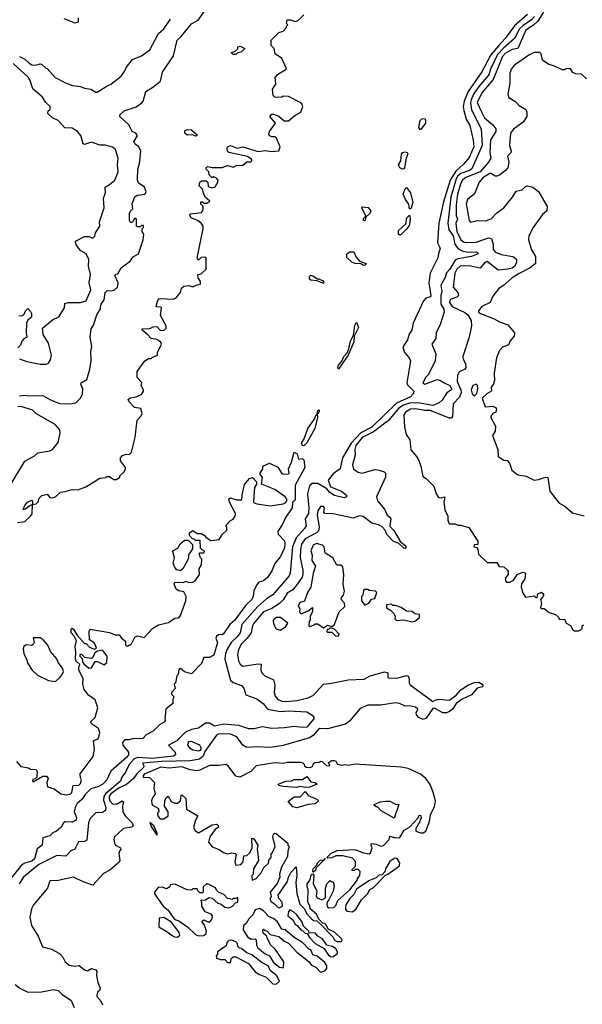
# Model space of a CAD drawing. Extents: x 2210602 to 2357277, y 510288 to 673808.
# Tile 288 of 464: x 2307568 to 2311621, y 588408 to 595502. Entities that reach past the tile are written whole.
import ezdxf

# ---------------------------------------------------------------- set-up
doc = ezdxf.new("R2010")
doc.units = 0

msp = doc.modelspace()

# ---------------------------------------------------------------- linework, layer by layer
at = {"layer": '0CON05XD'}
for points in [[(2311225, 595538.1), (2311131.7, 595458.3), (2311064.5, 595365), (2311016.4, 595313.6), (2310961.5, 595248.5), (2310897.7, 595125), (2310798.4, 594985), (2310770, 594915), (2310763.4, 594875), (2310767.1, 594847.1), (2310784.7, 594784.7), (2310810.2, 594740.2), (2310835, 594632.5), (2310838.2, 594585), (2310805, 594508.9), (2310765, 594460), (2310709.5, 594410.5), (2310668.3, 594345), (2310621.8, 594188.2), (2310587.3, 594035), (2310578.2, 593895), (2310596.9, 593855), (2310585.6, 593815), (2310579.4, 593785), (2310524.7, 593675.3), (2310513.8, 593605), (2310528.2, 593511.8), (2310523.8, 593505), (2310494, 593495), (2310475.7, 593475), (2310401.4, 593315), (2310393.1, 593265), (2310372.5, 593235), (2310362, 593195), (2310326.7, 593145), (2310338.8, 593105), (2310374.2, 593065), (2310382.2, 593045), (2310356.3, 592886.3), (2310362.1, 592872.1), (2310405.8, 592825), (2310405, 592807.5), (2310383.3, 592785), (2310281.8, 592738.2), (2310104.7, 592565), (2310025.6, 592524.4), (2309955, 592450.6), (2309894.2, 592345), (2309876.4, 592265), (2309825, 592228.8), (2309789.1, 592185), (2309807.1, 592137.1), (2309885.7, 592105.7), (2309922.5, 592075), (2309922.5, 592065), (2309905, 592056.2), (2309835, 592072.9), (2309801.4, 592095), (2309781.1, 592121.1), (2309715, 592160), (2309675, 592159.1), (2309655.9, 592144.1), (2309640.7, 592085), (2309650, 591985), (2309647.3, 591945), (2309623.1, 591905), (2309630.6, 591855), (2309620, 591835), (2309560.4, 591769.6), (2309532.8, 591705), (2309515.6, 591515), (2309508.6, 591495), (2309392.2, 591357.8), (2309345, 591328.6), (2309279.5, 591270.5), (2309166.8, 591145), (2309154.7, 591085), (2309133.2, 591055), (2309091.5, 591015), (2309062.8, 590967.2), (2309050, 590935), (2309045.3, 590895), (2309085, 590744.2), (2309106.4, 590726.4), (2309165.8, 590705.8), (2309181.2, 590685), (2309197.3, 590637.3), (2309275, 590608), (2309325, 590572.5), (2309352.9, 590535), (2309446.6, 590516.6), (2309505, 590522.2), (2309635, 590516), (2309675, 590492.3), (2309685.8, 590475.8), (2309685.7, 590465), (2309635, 590405.4), (2309605, 590401.3), (2309545, 590410), (2309475, 590398.7), (2309385, 590394.3), (2309315, 590407.5), (2309256.2, 590393.8), (2309217.7, 590392.3), (2309145.6, 590415.6), (2309035.6, 590425.6), (2308971.7, 590411.7), (2308935, 590434.4), (2308905, 590433.3), (2308855, 590398.6), (2308805, 590386.8), (2308762.5, 590367.5), (2308700.6, 590305), (2308640, 590275), (2308687.5, 590225), (2308690, 590205), (2308676.2, 590195), (2308525, 590179), (2308415, 590186.6), (2308392.5, 590177.5), (2308356.4, 590135), (2308330, 590080), (2308302.9, 590045), (2308294.3, 590015), (2308185.8, 589924.2), (2308173.4, 589905), (2308170.8, 589879.2), (2308187.8, 589825), (2308186, 589805), (2308165, 589790.8), (2308115, 589788.2), (2308075, 589746.7), (2308063.5, 589715), (2308050.4, 589589.6), (2308035, 589581.5), (2307992.1, 589577.9), (2307963.9, 589526.1), (2307935, 589513.3), (2307898.8, 589475), (2307835, 589480.4), (2307705, 589414.7), (2307595.6, 589325), (2307563.6, 589276.4)], [(2307565, 595237.5), (2307605, 595217.5), (2307635, 595187.5), (2307655, 595177.5), (2307683.6, 595173.6), (2307715, 595183.3), (2307725, 595180), (2307755, 595152.5), (2307765, 595150), (2307822.5, 595085), (2307896.4, 595046.4), (2307947.3, 595027.3), (2308005, 595020), (2308035, 595008), (2308080.7, 595000.7), (2308115, 594978.8), (2308125, 594978.8), (2308189.3, 595020.7), (2308225, 595036.7), (2308298.8, 595095), (2308322.7, 595127.3), (2308335, 595156.7), (2308381.2, 595215), (2308445, 595240), (2308504.2, 595285), (2308568.3, 595401.7), (2308605.6, 595435), (2308652.9, 595505)], [(2311275.7, 595525), (2311255, 595500.5), (2311195, 595458.9), (2311167.6, 595435), (2311133.2, 595365), (2311052.5, 595297.5), (2311009.5, 595250.5), (2310958.9, 595145), (2310947.5, 595105), (2310875, 595020.7), (2310837.2, 594965), (2310820.5, 594925), (2310816.1, 594905), (2310822.6, 594852.6), (2310891.8, 594715), (2310898.9, 594595), (2310825, 594426.4), (2310808.1, 594415), (2310745, 594394.4), (2310725, 594377.4), (2310711.7, 594355), (2310672.7, 594222.7), (2310651.5, 594035), (2310657.9, 593987.9), (2310689.8, 593945), (2310702.4, 593885), (2310724, 593854), (2310755, 593835.4), (2310795, 593827.5), (2310855, 593829.2), (2310866.2, 593825), (2310870, 593815), (2310823.3, 593795), (2310725, 593778.1), (2310705, 593769.7), (2310666.4, 593705), (2310641.2, 593678.8), (2310633.6, 593645), (2310601.2, 593588.8), (2310609.6, 593545), (2310602.4, 593515), (2310601.9, 593451.9), (2310622.2, 593415), (2310625.7, 593395), (2310596.9, 593305), (2310568.9, 593245), (2310565.7, 593205), (2310537.5, 593165), (2310566, 593095), (2310561.2, 593045), (2310512.5, 592945), (2310493, 592927), (2310472.5, 592885), (2310485, 592876.7), (2310575, 592909.2), (2310595, 592904.2), (2310624.6, 592884.6), (2310665.7, 592865), (2310679.2, 592845), (2310678.8, 592835), (2310645, 592814), (2310609.9, 592760.1), (2310589.2, 592740.8), (2310545, 592723), (2310435, 592740.4), (2310375, 592738.1), (2310332.5, 592725), (2310297.9, 592702.1), (2310225.4, 592615), (2310117.2, 592532.8), (2310035, 592491.3), (2309990, 592435), (2309981.8, 592405), (2309983.5, 592365), (2309965.4, 592295), (2309973.2, 592263.2), (2310005, 592242.9), (2310035, 592234.3), (2310125, 592261.2), (2310157, 592257), (2310193.9, 592243.9), (2310204, 592234), (2310202.2, 592205), (2310138.6, 592065), (2310146, 592035), (2310195.6, 591975), (2310215, 591932.5), (2310235, 591917.5), (2310241.2, 591905), (2310234.2, 591855), (2310238, 591845), (2310261.7, 591821.7), (2310310.3, 591740.3), (2310345, 591713.8), (2310350.8, 591705), (2310345, 591692.5), (2310334, 591695), (2310298.1, 591728.1), (2310258.6, 591745), (2310213.3, 591793.3), (2310200.8, 591825), (2310177.7, 591847.7), (2310153, 591863), (2310105, 591875.5), (2310042.1, 591922.1), (2310015, 591927.5), (2309969.5, 591909.5), (2309825, 591942.2), (2309765, 591943.8), (2309757.5, 591955), (2309762.5, 591985), (2309756.7, 591995), (2309733.8, 591995), (2309715, 591962.5), (2309710, 591935), (2309724.6, 591845), (2309721.1, 591818.9), (2309705, 591803.6), (2309625, 591760.7), (2309597.7, 591722.3), (2309589.7, 591685), (2309588.6, 591625), (2309607.2, 591535), (2309607.8, 591505), (2309602.9, 591485), (2309576.7, 591446.7), (2309535.5, 591395), (2309495, 591369.5), (2309469.1, 591325), (2309439.6, 591295), (2309385, 591258.8), (2309325, 591234.4), (2309253.3, 591155), (2309243.6, 591135), (2309234.5, 591085), (2309206.5, 591045), (2309165.5, 591005), (2309144.4, 590965), (2309135.7, 590925.7), (2309145, 590882.5), (2309155, 590858.8), (2309175, 590844), (2309285, 590861.9), (2309308.3, 590858.3), (2309305.6, 590815), (2309311.9, 590795), (2309334.6, 590774.6), (2309396.2, 590745), (2309406.6, 590706.6), (2309401.2, 590655), (2309407.3, 590627.3), (2309425.3, 590605.3), (2309455, 590592), (2309485, 590589), (2309565, 590597.2), (2309646, 590615), (2309684.6, 590635.4), (2309755, 590713.8), (2309812.7, 590722.7), (2309935, 590745.5), (2310050, 590750), (2310092.5, 590775), (2310195, 590802.5), (2310220, 590795), (2310220, 590765), (2310225, 590760), (2310285, 590758), (2310355, 590778), (2310365, 590772.5), (2310374.5, 590755), (2310372.9, 590722.9), (2310380.2, 590710.2), (2310545, 590590), (2310559.7, 590600.3), (2310584.6, 590605.4), (2310665, 590599.7), (2310712.5, 590635), (2310745, 590673.1), (2310800.1, 590709.9), (2310844, 590726), (2310875, 590727.9), (2310900, 590715), (2310905.5, 590705), (2310900, 590695), (2310863.4, 590686.6), (2310822.9, 590637.1), (2310754.2, 590605.8), (2310711.9, 590575), (2310685, 590533.8), (2310665, 590517.1), (2310642.1, 590507.9), (2310617, 590507), (2310555, 590542.5), (2310545, 590540), (2310495, 590470), (2310475, 590458.8), (2310443.8, 590475), (2310425, 590493.3), (2310423, 590507), (2310436.2, 590535), (2310419.1, 590549.1), (2310375, 590559.2), (2310345, 590556.2), (2310303.3, 590575), (2310275, 590580.4), (2310167.3, 590562.7), (2310075, 590562.9), (2310020.3, 590539.7), (2309942.6, 590447.4), (2309913.6, 590426.4), (2309785, 590392.1), (2309725, 590395.8), (2309681.1, 590345), (2309655, 590327.7), (2309465, 590272.2), (2309375, 590258.8), (2309275, 590264.1), (2309205, 590258.8), (2309175.6, 590275), (2309132.5, 590335), (2309086.9, 590353.1), (2309005, 590356.4), (2308985, 590347.1), (2308901.7, 590228.3), (2308888.8, 590195), (2308863.8, 590175), (2308797.6, 590162.4), (2308592, 590158), (2308453.3, 590145), (2308461.2, 590125), (2308458.6, 590115), (2308411.6, 590068.4), (2308386.3, 590033.7), (2308338.1, 589991.9), (2308285, 589967.9), (2308225.2, 589925), (2308211.9, 589905), (2308211.1, 589891.1), (2308215.7, 589875), (2308235, 589853.1), (2308265, 589850), (2308305, 589873.3), (2308316.2, 589866.2), (2308308.8, 589835), (2308310, 589795), (2308327.1, 589765), (2308377.5, 589715), (2308386, 589695), (2308375.7, 589684.3), (2308315, 589674.4), (2308251.5, 589615), (2308245.5, 589595), (2308249.5, 589569.5), (2308256.7, 589555), (2308293.3, 589535), (2308296.7, 589525), (2308287.7, 589512.3), (2308282, 589495), (2308288.8, 589445), (2308285, 589432.5), (2308216.7, 589375), (2308170.3, 589349.7), (2308095, 589266.2), (2308025, 589289.5), (2307955, 589324), (2307845, 589300.8), (2307785, 589296.7), (2307766.7, 589245), (2307665.8, 589124.2), (2307652, 589095), (2307640, 589035), (2307653.3, 588975), (2307699.7, 588899.7), (2307732.7, 588822.7), (2307796.2, 588806.2), (2307855, 588773.3), (2307878.8, 588748.8), (2307895, 588713.3), (2307925, 588690), (2307963.8, 588683.8), (2307995, 588687.5), (2308035, 588656.2), (2308055, 588650), (2308085, 588666.7), (2308116.4, 588656.4), (2308122.5, 588645), (2308120, 588615), (2308130.8, 588565), (2308147.5, 588525), (2308145, 588510), (2308127.5, 588495), (2308123.3, 588475), (2308123.3, 588465), (2308148.8, 588435), (2308164, 588405)], [(2307885, 595510), (2307965, 595480), (2307990, 595485), (2307990, 595515)], [(2307971.7, 592741.7), (2308005.4, 592774.6), (2308020.5, 592805), (2308022.6, 592842.6), (2308008.8, 592875), (2308010, 592885), (2308050.4, 592909.6), (2308073.5, 592985), (2308083.1, 593045), (2308081.1, 593111.1), (2308086.6, 593146.6), (2308076, 593214), (2308082.5, 593275), (2308098.6, 593301.4), (2308123.8, 593375), (2308147.3, 593412.7), (2308155, 593452.5), (2308177, 593483), (2308184.2, 593535.8), (2308198.3, 593551.7), (2308225, 593547.5), (2308247.7, 593552.3), (2308272.5, 593575), (2308276.4, 593606.4), (2308252.5, 593657.5), (2308261.7, 593668.3), (2308275, 593670), (2308297.5, 593715), (2308365.9, 593764.1), (2308385, 593792.5), (2308422.5, 593815), (2308456.7, 593915), (2308462.5, 593955), (2308450, 593975), (2308450, 593995), (2308460, 594005), (2308458.3, 594018.3), (2308445, 594020), (2308435, 594010), (2308415, 594010), (2308410, 594015), (2308410, 594065), (2308405, 594070), (2308395, 594070), (2308388.3, 594051.7), (2308375, 594040), (2308365, 594040), (2308357.5, 594055), (2308358.8, 594105), (2308365, 594122.5), (2308381.7, 594138.3), (2308376.7, 594175), (2308397.5, 594225), (2308413, 594237), (2308470, 594245), (2308479.3, 594260.7), (2308466.7, 594295), (2308436, 594316), (2308424.2, 594324.2), (2308416, 594346), (2308418.9, 594425), (2308430, 594465), (2308440, 594555), (2308426, 594585), (2308398.8, 594605), (2308390, 594625), (2308416.7, 594665), (2308403, 594683), (2308377, 594697), (2308353, 594743), (2308290, 594805), (2308290, 594815), (2308320, 594845), (2308405.9, 594874.1), (2308447.7, 594902.3), (2308456.7, 594915), (2308476.7, 594985), (2308527.5, 595015), (2308580.7, 595059.3), (2308597.3, 595122.7), (2308675, 595240), (2308702, 595355), (2308730.3, 595379.7), (2308805, 595472.5), (2308852.7, 595497.3), (2308901.2, 595565)], [(2309085.8, 594594.2), (2309135, 594577.1), (2309175, 594586.2), (2309285, 594553.1), (2309335, 594558), (2309385, 594550.8), (2309433.6, 594556.4), (2309443.3, 594585), (2309417, 594647), (2309407.5, 594657.5), (2309385, 594657.5), (2309370, 594665), (2309362.5, 594675), (2309367.5, 594695), (2309410, 594755), (2309370, 594805), (2309385, 594820), (2309395, 594820), (2309435, 594806.7), (2309473, 594773), (2309503, 594773), (2309549.3, 594810.7), (2309593.6, 594836.4), (2309606.7, 594875), (2309600, 594895), (2309587.5, 594905), (2309505, 594947.5), (2309465, 594950), (2309457, 594943), (2309425, 594940), (2309405, 594942.5), (2309392.5, 594955), (2309388.3, 595001.7), (2309413, 595037), (2309407.5, 595085), (2309425, 595107.5), (2309487.5, 595145), (2309487.5, 595155), (2309455, 595222.5), (2309407.5, 595255), (2309400, 595295), (2309380, 595315), (2309380, 595355), (2309435, 595410), (2309465, 595420), (2309490, 595445), (2309490, 595455), (2309500, 595465), (2309490, 595475), (2309495, 595500), (2309515, 595500), (2309555, 595487.5), (2309575, 595497.5), (2309615, 595537.5)], [(2311342.2, 595555), (2311299.3, 595490.7), (2311268.5, 595461.5), (2311214, 595425), (2311155.4, 595294.6), (2311115, 595286), (2311065, 595257.6), (2311045, 595236.9), (2310978.3, 595071.7), (2310896.7, 594975), (2310862.1, 594905), (2310895, 594838), (2310916.4, 594795), (2310975, 594744.5), (2310998.5, 594715), (2310997.1, 594695), (2310960.4, 594635), (2310953.5, 594545), (2310960.9, 594505), (2310944.5, 594475), (2310884.6, 594405), (2310780.6, 594365), (2310756.5, 594345), (2310745.4, 594325), (2310721, 594245), (2310712, 594168), (2310712, 594092), (2310722.5, 594065), (2310710, 594035), (2310716.7, 593975), (2310745, 593916.4), (2310765, 593900.4), (2310785, 593895.3), (2310855, 593898.9), (2310945, 593930), (2310966.2, 593926.2), (2310978.8, 593885), (2310979.5, 593845), (2310995, 593827.9), (2311035, 593809.2), (2311121.2, 593795), (2311146.8, 593776.8), (2311147.1, 593755), (2311134.5, 593725), (2311115, 593711.4), (2311083.3, 593705), (2311015, 593697.8), (2310935, 593759.5), (2310917.4, 593752.6), (2310885, 593712), (2310805, 593728.1), (2310741.2, 593725), (2310716.4, 593705), (2310702, 593675), (2310689.4, 593575), (2310724.2, 593535), (2310729.2, 593515), (2310717.7, 593502.3), (2310668.6, 593485), (2310663.6, 593465), (2310683.6, 593435), (2310775, 593391.2), (2310795, 593375.3), (2310820.6, 593335), (2310823.4, 593296.6), (2310805.4, 593215), (2310760, 593075), (2310761.4, 593055), (2310780, 593025), (2310781.2, 592995), (2310773.8, 592985), (2310734.2, 592965), (2310721.5, 592938.5), (2310719.3, 592895), (2310745.7, 592835.7), (2310747.9, 592815), (2310737.1, 592782.9), (2310690.8, 592735), (2310686.2, 592643.8), (2310675, 592631.4), (2310665, 592630.6), (2310525, 592686.6), (2310485, 592686.3), (2310422.2, 592697.8), (2310383.8, 592695), (2310345.8, 592675), (2310334.2, 592654.2), (2310338.8, 592565), (2310352.3, 592512.3), (2310378, 592475), (2310385, 592402.5), (2310425.8, 592355.8), (2310443.3, 592325), (2310457.5, 592285), (2310471.7, 592211.7), (2310496.4, 592196.4), (2310550.7, 592140.7), (2310567.5, 592085), (2310585, 592060), (2310605, 592057.5), (2310630, 592065), (2310623.3, 592025), (2310629.3, 591969.3), (2310652.5, 591925), (2310652.5, 591895), (2310660, 591875), (2310665, 591870), (2310705, 591870), (2310725, 591860), (2310745, 591860), (2310803, 591843), (2310867.5, 591745), (2310868.3, 591721.7), (2310841.7, 591718.3), (2310840, 591705), (2310858.3, 591698.3), (2310867, 591687), (2310871.7, 591651.7), (2310935, 591590), (2311005, 591590), (2311021.7, 591561.7), (2311055, 591560), (2311078.3, 591538.3), (2311086.7, 591525), (2311087.5, 591505), (2311068.3, 591481.7), (2311068.3, 591458.3), (2311075, 591450), (2311098.3, 591448.3), (2311125, 591462.5), (2311154.1, 591505.9), (2311195, 591522.5), (2311212.5, 591515), (2311207, 591473), (2311183, 591437), (2311180, 591415), (2311190, 591375), (2311211.7, 591341.7), (2311275, 591350), (2311285, 591340), (2311295, 591340), (2311300, 591365), (2311327, 591377), (2311340, 591365), (2311340, 591355), (2311337, 591343), (2311320, 591325), (2311327.5, 591295), (2311320, 591265), (2311325, 591260), (2311345, 591260), (2311381.7, 591231.7), (2311427, 591217), (2311448.3, 591198.3), (2311455, 591182.5), (2311495, 591180), (2311503.8, 591153.8), (2311536.4, 591136.4), (2311552.5, 591105), (2311565, 591097.5), (2311595, 591097.5), (2311610, 591105), (2311620, 591115), (2311620, 591135), (2311628.3, 591141.7)], [(2309125, 595250), (2309105, 595250), (2309090, 595265), (2309118.3, 595271.7), (2309138.3, 595291.7), (2309140, 595305), (2309155, 595310), (2309190, 595295), (2309165, 595270), (2309135, 595260), (2309125, 595250)], [(2311652, 595075), (2311615, 595110), (2311575, 595111.2), (2311551.2, 595121.2), (2311535, 595147.5), (2311505, 595150), (2311495, 595140), (2311475, 595140), (2311415, 595170), (2311379.3, 595179.3), (2311335, 595208.8), (2311323.3, 595255), (2311315, 595266.2), (2311275, 595266), (2311235, 595247.1), (2311132, 595175), (2311108, 595145), (2311097.5, 595115), (2311099.2, 595045), (2311083.3, 594965), (2311090.7, 594940.7), (2311134.1, 594914.1), (2311165, 594884), (2311214.2, 594855), (2311221.1, 594835), (2311220.8, 594805), (2311195, 594763.3), (2311125, 594714), (2311102.5, 594685), (2311095.8, 594595), (2311108, 594555), (2311105, 594543.3), (2311082.3, 594517.7), (2311092, 594475), (2311084, 594435), (2311068, 594415), (2311025, 594381.4), (2311005, 594373.1), (2310993.3, 594375), (2310965, 594394), (2310955, 594394.2), (2310905, 594362.2), (2310878.5, 594331.5), (2310842.9, 594247.1), (2310793.8, 594205), (2310784.2, 594175), (2310804.4, 594054.4), (2310815, 594042.5), (2310865, 594054), (2310925, 594052), (2310965, 594066), (2311002.6, 594107.4), (2311055, 594146), (2311117.6, 594222.4), (2311145, 594266), (2311187.5, 594275), (2311211.2, 594298.8), (2311225, 594303.8), (2311265, 594296.2), (2311303.9, 594263.9), (2311366.7, 594155), (2311366, 594124), (2311332.7, 594097.3), (2311266.2, 594005), (2311234.2, 593945), (2311232.9, 593915), (2311254.4, 593844.4), (2311284, 593795), (2311283.9, 593746.1), (2311246, 593714), (2311165, 593672.2), (2311115, 593642.5), (2311053.6, 593586.4), (2311020, 593565), (2310975, 593510), (2310957.5, 593465), (2310897.5, 593435), (2310873.6, 593403.6), (2310873.3, 593395), (2310886.7, 593385), (2310985, 593347.3), (2311024.1, 593324.1), (2311085, 593303.5), (2311133.3, 593245), (2311129.5, 593220.5), (2311101.2, 593188.8), (2311090, 593160), (2311045, 593143.3), (2311025, 593117.5), (2311002, 593065), (2310986.2, 592955), (2310987.7, 592902.3), (2310980, 592875), (2310963.8, 592855), (2310966, 592825), (2310932.7, 592807.3), (2310900, 592775), (2310921.7, 592711.7), (2310975, 592717.5), (2310995, 592707.5), (2311002.5, 592695), (2310997.5, 592675), (2310975, 592663.3), (2310961.2, 592645), (2310961.2, 592635), (2310996.4, 592573.6), (2310991.7, 592538.3), (2310972.5, 592505), (2311012.5, 592405), (2311013.9, 592353.9), (2311055, 592327.5), (2311080, 592325), (2311097, 592307), (2311112.5, 592255), (2311155, 592223.3), (2311215, 592212.5), (2311275, 592183.8), (2311305, 592188), (2311355, 592206.2), (2311373, 592203), (2311386.7, 592105), (2311455, 592017.5), (2311495, 591997.5), (2311549.3, 591949.3), (2311635, 591926.7)], [(2307565, 593057.5), (2307618, 593038), (2307715, 593020), (2307755, 593018.8), (2307772.5, 593025), (2307788.8, 593051.2), (2307796, 593085), (2307775, 593170), (2307737.5, 593232.5), (2307731.7, 593278.3), (2307805, 593340), (2307849.5, 593360.5), (2307890, 593425), (2307893, 593457), (2307916.4, 593463.6), (2308005.7, 593464.3), (2308046.2, 593475), (2308081.2, 593555), (2308068, 593605), (2308078, 593665), (2308062.5, 593725), (2308066.2, 593775), (2308046.7, 593815), (2308007.5, 593837.5), (2307993.2, 593853.2), (2307972.5, 593885), (2307970, 593905), (2308035, 593938.8), (2308065, 593938.8), (2308095, 593927.5), (2308108, 593942), (2308114.1, 593965.9), (2308143.8, 594015), (2308143.3, 594045), (2308176.9, 594145), (2308171.2, 594215), (2308186.7, 594255), (2308183.3, 594295), (2308215.5, 594314.5), (2308254, 594345), (2308277.5, 594405), (2308271.2, 594455), (2308275.8, 594505), (2308256.7, 594566.7), (2308235, 594583.8), (2308185, 594598), (2308145, 594598), (2308085, 594620), (2308035, 594603.3), (2308025, 594606.7), (2308007.9, 594667.9), (2307985, 594696.2), (2307945, 594720), (2307891.7, 594721.7), (2307845, 594775.6), (2307805, 594795.7), (2307770, 594825), (2307772.5, 594845), (2307787.5, 594855), (2307786.2, 594875), (2307755.9, 594905.9), (2307732.7, 594942.7), (2307662.7, 595002.7), (2307642.5, 595062.5), (2307627.7, 595087.7), (2307520, 595185)], [(2310455, 594707.5), (2310443.8, 594725), (2310453.3, 594775), (2310465, 594786.7), (2310485, 594788.8), (2310491.2, 594781.2), (2310490, 594755), (2310455, 594707.5)], [(2308835, 594661.9), (2308815, 594672.2), (2308775, 594668.8), (2308758, 594685), (2308758, 594702), (2308775, 594711.2), (2308805, 594707.3), (2308844, 594675), (2308843.3, 594665), (2308835, 594661.9)], [(2307551.2, 591878.8), (2307605, 591887.5), (2307646.4, 591923.6), (2307658.3, 591941.7), (2307660, 592010), (2307635, 591997.5), (2307610, 591975), (2307593.3, 591973.3), (2307605, 592002.5), (2307623.3, 592025), (2307655, 592040), (2307660, 592035), (2307660, 592010), (2307687, 592013), (2307701.7, 592028.3), (2307707.5, 592055), (2307726.4, 592073.6), (2307765, 592082.5), (2307785, 592060), (2307805, 592056.2), (2307825.8, 592064.2), (2307862.3, 592097.7), (2307895, 592103.3), (2307945, 592116.7), (2307985.8, 592114.2), (2308043.6, 592136.4), (2308145, 592197.5), (2308187, 592203), (2308195, 592210), (2308215, 592210), (2308245, 592190), (2308265, 592190), (2308290, 592205), (2308290, 592215), (2308320, 592245), (2308330, 592265), (2308330, 592275), (2308294.5, 592324.5), (2308294.4, 592345), (2308307.6, 592362.4), (2308335, 592370.6), (2308355, 592368.8), (2308372.5, 592385), (2308399.3, 592490.7), (2308413, 592617), (2308443, 592647), (2308450, 592665), (2308439.3, 592699.3), (2308395, 592707.5), (2308355, 592747.5), (2308350, 592765), (2308363, 592777), (2308406.4, 592783.6), (2308445, 592802.5), (2308460, 592825), (2308460, 592835), (2308442.5, 592865), (2308447, 592887), (2308413, 592923), (2308413, 592967), (2308470, 593045), (2308495, 593060), (2308515, 593060), (2308521.7, 593068.3), (2308560, 593085), (2308560, 593105), (2308590, 593165), (2308585, 593177.5), (2308555, 593196.7), (2308513.6, 593203.6), (2308491.7, 593231.7), (2308450, 593265), (2308450, 593275), (2308505, 593277.5), (2308528.3, 593288.3), (2308555, 593290), (2308580, 593265), (2308605, 593263.3), (2308621.7, 593278.3), (2308622.5, 593295), (2308580.7, 593370.7), (2308590, 593425), (2308585, 593430), (2308551.7, 593431.7), (2308552.5, 593445), (2308562.3, 593477.7), (2308575, 593492.5), (2308675, 593487.5), (2308695, 593497.5), (2308726.7, 593535), (2308733, 593567), (2308749.3, 593580.7), (2308785, 593586.7), (2308815, 593577.5), (2308845, 593592.5), (2308870, 593595), (2308870, 593615), (2308853, 593643), (2308850, 593665), (2308875, 593670), (2308910, 593705), (2308910, 593785), (2308905, 593790), (2308875, 593787.5), (2308855, 593770), (2308847, 593787), (2308890, 593995), (2308888.8, 594015), (2308875.8, 594035.8), (2308852.7, 594052.7), (2308802.5, 594075), (2308790, 594095), (2308798.3, 594101.7), (2308877, 594113), (2308890, 594135), (2308890, 594155), (2308871.7, 594171.7), (2308871.7, 594188.3), (2308885, 594190), (2308895, 594180), (2308915, 594180), (2308937, 594193), (2308903, 594223), (2308888.3, 594258.3), (2308887, 594277), (2308860, 594305), (2308865, 594330), (2308878.3, 594341.7), (2308911.7, 594341.7), (2308921.7, 594331.7), (2308925, 594300), (2308955, 594290), (2308975, 594297.5), (2308995, 594330), (2308997.5, 594345), (2308985, 594360), (2308965, 594370), (2308953, 594363), (2308933, 594383), (2308930, 594405), (2308910, 594425), (2308910, 594435), (2308920, 594445), (2308955, 594437.5), (2309025, 594436.2), (2309065, 594450), (2309105, 594440), (2309128.3, 594451.7), (2309175, 594452.5), (2309205, 594477.5), (2309231.7, 594478.3), (2309240, 594485), (2309240, 594495), (2309207.5, 594515), (2309075, 594545.8), (2309065.5, 594555.5), (2309061.4, 594575), (2309065, 594585.8), (2309085.8, 594594.2)], [(2310325, 594424), (2310306.7, 594435), (2310297.5, 594455), (2310313.3, 594485), (2310318.3, 594531.7), (2310327.5, 594545), (2310345, 594550), (2310360, 594545), (2310362.5, 594535), (2310351.1, 594505), (2310339.2, 594435), (2310335, 594426.7), (2310325, 594424)], [(2310385, 594140), (2310375, 594140), (2310371.5, 594171.5), (2310346, 594205), (2310330, 594245), (2310345, 594283.8), (2310355, 594293.8), (2310381.9, 594255), (2310399.2, 594185), (2310385, 594140)], [(2310055, 594052.5), (2310043.8, 594055), (2310045, 594070), (2310060, 594085), (2310033.3, 594145), (2310037.5, 594152.5), (2310077.7, 594147.7), (2310097.5, 594125), (2310090, 594105), (2310060, 594080), (2310055, 594052.5)], [(2310305, 593950), (2310296.8, 593956.8), (2310297.5, 593982.5), (2310349.8, 594030.2), (2310356, 594075), (2310375, 594092.5), (2310380.8, 594075), (2310375, 594023.3), (2310357.5, 593995), (2310315, 593952.9), (2310305, 593950)], [(2310045, 593731.2), (2310025, 593742.5), (2309985, 593746), (2309960, 593755), (2309925, 593787.5), (2309924.3, 593815.7), (2309945, 593829.2), (2309975, 593828), (2309991.7, 593791.7), (2310015, 593762.5), (2310062.5, 593745), (2310055, 593733.3), (2310045, 593731.2)], [(2309755, 593603.3), (2309760, 593605), (2309755, 593617.5), (2309725, 593632.5), (2309712.5, 593632.5), (2309680, 593655), (2309665, 593657.5), (2309652, 593648), (2309653.8, 593635), (2309665, 593626.7), (2309705, 593623.3), (2309755, 593603.3)], [(2307561.7, 593368.3), (2307585, 593370), (2307599.3, 593380.7), (2307610, 593405), (2307625, 593420), (2307645, 593400), (2307652.5, 593385), (2307651.7, 593358.3), (2307625, 593337.5), (2307616.7, 593315), (2307613.3, 593245), (2307620, 593215), (2307597, 593203), (2307583.3, 593185), (2307573.6, 593156.4), (2307555, 593137.5)], [(2309865, 592983.8), (2309860, 592995), (2309865, 593013.3), (2309888.8, 593041.2), (2309903.1, 593075), (2309927.5, 593102.5), (2309939.7, 593130.3), (2309951.1, 593185), (2309971.2, 593228.8), (2309981.1, 593298.9), (2309995, 593322.5), (2310007.3, 593285), (2309977.9, 593222.1), (2309975, 593180), (2309935, 593083.8), (2309865, 592983.8)], [(2310845, 592792.5), (2310861.7, 592808.3), (2310867.7, 592842.3), (2310865.8, 592865.8), (2310855, 592876), (2310833.1, 592865), (2310820, 592835), (2310826.7, 592805), (2310845, 592792.5)], [(2307565, 592790.6), (2307605, 592795.7), (2307635, 592791.2), (2307735, 592794), (2307785.7, 592765.7), (2307855, 592737.5), (2307934.2, 592734.2), (2307971.7, 592741.7)], [(2307499.2, 592145), (2307605, 592322), (2307675, 592358.8), (2307698.3, 592381.7), (2307784.1, 592395.9), (2307804.1, 592405.9), (2307843.8, 592455), (2307859.5, 592520.5), (2307857.7, 592547.7), (2307823.3, 592585), (2307683.3, 592665), (2307658.6, 592688.6), (2307585, 592712.5), (2307555, 592714)], [(2309615, 592431.4), (2309602, 592435), (2309601.2, 592455), (2309617.6, 592482.4), (2309644.4, 592555.6), (2309689.7, 592620.3), (2309705, 592660), (2309710, 592660), (2309715, 592686.7), (2309725, 592690), (2309725, 592680), (2309715, 592660), (2309710, 592660), (2309713.3, 592635), (2309694.3, 592555.7), (2309635, 592452), (2309615, 592431.4)], [(2307545, 590157.5), (2307575, 590121.2), (2307631.7, 590111.7), (2307645, 590102.5), (2307685, 590100), (2307692.5, 590085), (2307690, 590045), (2307678.3, 590031.7), (2307661.7, 590028.3), (2307660, 590015), (2307665, 590010), (2307735, 590052.5), (2307761.7, 590051.7), (2307772.5, 590035), (2307763.3, 590005), (2307767.5, 589975), (2307815, 589960), (2307865, 589923.8), (2307905, 589916.7), (2307932.5, 589925), (2307943.8, 589935), (2307953.3, 589985), (2307992.7, 589987.3), (2308005, 589998.8), (2308013.8, 590025), (2308005, 590040), (2308002.7, 590067.3), (2308095.7, 590194.3), (2308107.4, 590242.6), (2308100, 590305), (2308135, 590322), (2308144.6, 590365.4), (2308135.3, 590395.3), (2308085, 590429.2), (2308079.2, 590445), (2308111.4, 590475), (2308130, 590545), (2308111.1, 590601.1), (2308062, 590635), (2308032, 590675), (2308022.5, 590715), (2308023.8, 590755), (2307992.5, 590815), (2307992.5, 590837.5), (2308000, 590855), (2307975, 590880), (2307970, 590895), (2307972.5, 590945), (2307966.7, 590985), (2307975.9, 591025.9), (2307960.7, 591060.7), (2307937.5, 591085), (2307939.3, 591110.7), (2307945, 591116.7), (2307955, 591110), (2307979.5, 591069.5), (2308035, 591007.5), (2308047.5, 591007.5), (2308071.2, 590981.2), (2308105, 590967.5), (2308120, 590975), (2308110.7, 591000.7), (2308103, 591013), (2308070, 591035), (2308067.5, 591095), (2308075, 591110), (2308215, 591087.5), (2308255, 591070), (2308285, 591070), (2308300, 591045), (2308330, 591025), (2308330, 590995), (2308345, 590987.5), (2308372.5, 591005), (2308397, 591053), (2308415, 591063.3), (2308465, 591050), (2308525, 591116.2), (2308567, 591143), (2308640.5, 591159.5), (2308685, 591190), (2308715, 591192.5), (2308725, 591210), (2308764.2, 591315), (2308765.9, 591345.9), (2308749.3, 591379.3), (2308715, 591387.5), (2308695, 591400), (2308680, 591435), (2308685, 591450), (2308745, 591447.5), (2308765, 591457.5), (2308787, 591447), (2308815, 591448.8), (2308831.2, 591458.8), (2308863.3, 591505), (2308860, 591545), (2308877, 591573), (2308880, 591615), (2308870, 591625), (2308860, 591655), (2308865, 591660), (2308895, 591660), (2308900, 591675), (2308881.7, 591681.7), (2308870, 591695), (2308868.3, 591748.3), (2308835, 591750), (2308825, 591760), (2308811.7, 591761.7), (2308790, 591785), (2308790, 591805), (2308815, 591822.5), (2308845, 591800), (2308875, 591800), (2308900, 591785), (2308910, 591770), (2308945, 591750), (2309005, 591757.5), (2309027.5, 591795), (2309060, 591825), (2309060, 591845), (2309051.7, 591858.3), (2309087, 591893), (2309105, 591902.5), (2309120, 591925), (2309122.5, 591945), (2309080, 592025), (2309075, 592050), (2309085, 592056.7), (2309132.3, 592042.3), (2309168.3, 592041.7), (2309169.2, 592075), (2309186.4, 592153.6), (2309222.5, 592195), (2309245, 592202.5), (2309273, 592173), (2309272.5, 592155), (2309258.3, 592131.7), (2309255, 592070), (2309253, 592023), (2309275, 592012.5), (2309375, 592000), (2309465, 592013.3), (2309485, 592023.3), (2309493.3, 592045), (2309480, 592065), (2309405, 592116.2), (2309310, 592155), (2309317.5, 592205), (2309300, 592225), (2309300, 592235), (2309320, 592265), (2309320, 592285), (2309367, 592307), (2309427.7, 592277.7), (2309455, 592232.5), (2309465, 592227.5), (2309505, 592230), (2309510, 592235), (2309503.3, 592265), (2309526, 592315), (2309544.2, 592385.8), (2309565.7, 592375), (2309576.1, 592336.1), (2309605, 592339.2), (2309615, 592330), (2309620.5, 592275), (2309552, 592148), (2309553, 592047), (2309547.5, 592035), (2309532.5, 592025), (2309531.2, 591985), (2309478.8, 591911.2), (2309457.4, 591862.6), (2309426.2, 591815), (2309428.8, 591795), (2309475, 591746.7), (2309478.6, 591725), (2309475, 591697.5), (2309445.7, 591635), (2309406.4, 591583.6), (2309386, 591535), (2309355, 591486.2), (2309325, 591460), (2309290.8, 591449.2), (2309273, 591427), (2309254.2, 591385.8), (2309249.2, 591345), (2309239.2, 591325), (2309197.5, 591282.5), (2309115, 591174.3), (2309081.2, 591145), (2309035, 591077.5), (2309025, 591070), (2309005, 591072.5), (2308985, 591060), (2308980, 591045), (2308993.3, 591015), (2308965, 590923.3), (2308935, 590906.7), (2308893.6, 590906.4), (2308876.4, 590863.6), (2308805, 590790), (2308755, 590802.5), (2308727, 590827), (2308715, 590820), (2308710, 590785), (2308700, 590775), (2308690, 590725), (2308680, 590715), (2308686.7, 590683.3), (2308660, 590655), (2308661.7, 590641.7), (2308677.5, 590625), (2308670, 590605), (2308670, 590575), (2308620, 590535), (2308612.5, 590465), (2308617.5, 590455), (2308609.3, 590440.7), (2308575, 590422.5), (2308530, 590375), (2308479.7, 590350.3), (2308455, 590322), (2308379.8, 590320.2), (2308355, 590313.1), (2308325, 590314.4), (2308308.9, 590295), (2308310, 590275), (2308351.9, 590225), (2308350.6, 590205), (2308337.8, 590185), (2308223.1, 590086.9), (2308195.6, 590025), (2308166.5, 589995), (2308131.2, 589975), (2308080.2, 589959.8), (2308039.7, 589920.3), (2308015.4, 589884.6), (2307981.1, 589855), (2307966, 589825), (2307960.8, 589795), (2307977.5, 589755), (2307973.3, 589735), (2307945, 589721.2), (2307895, 589722.5), (2307883.3, 589715), (2307865.9, 589684.1), (2307832.5, 589655), (2307806.4, 589643.6), (2307785, 589622.5), (2307735, 589606.2), (2307730, 589555), (2307693, 589527), (2307673.1, 589455), (2307655, 589440), (2307604.6, 589425.4), (2307580.3, 589409.7), (2307485, 589290.6)], [(2308725, 591530), (2308699.3, 591539.3), (2308684.1, 591554.1), (2308674.1, 591585.9), (2308682.5, 591625), (2308670.7, 591669.3), (2308675, 591677.5), (2308706.4, 591693.6), (2308723.9, 591726.1), (2308739.3, 591740.7), (2308758.3, 591751.7), (2308781.7, 591751.7), (2308811.7, 591721.7), (2308811.7, 591688.3), (2308783, 591647), (2308783.3, 591625), (2308771.2, 591595), (2308743.3, 591545), (2308725, 591530)], [(2309755, 591120), (2309785, 591140), (2309815, 591130), (2309836.4, 591143.6), (2309870, 591235), (2309910, 591275), (2309908.3, 591298.3), (2309882.5, 591325), (2309885, 591340), (2309900, 591355), (2309907.5, 591385), (2309897.5, 591435), (2309903.3, 591505), (2309895, 591560), (2309881.7, 591571.7), (2309851.2, 591571.2), (2309822.5, 591625), (2309769.3, 591659.3), (2309760, 591705), (2309750, 591715), (2309705, 591728), (2309681.2, 591715), (2309664.3, 591675), (2309674, 591645), (2309672.9, 591605), (2309697.8, 591565), (2309682.1, 591515), (2309665.7, 591414.3), (2309640, 591375), (2309618.3, 591311.7), (2309585, 591302.5), (2309573, 591277), (2309586.4, 591256.4), (2309583, 591233), (2309595, 591220), (2309645, 591242.5), (2309676.7, 591266.7), (2309676.7, 591235), (2309660, 591205), (2309660, 591175), (2309653, 591167), (2309650, 591135), (2309655, 591130), (2309685, 591140), (2309695, 591150), (2309715, 591150), (2309755, 591120)], [(2310055, 591282.5), (2310083, 591297), (2310102.5, 591327.5), (2310125, 591332.5), (2310140, 591375), (2310130, 591385), (2310085, 591390), (2310075, 591397.5), (2310055, 591397.5), (2310045, 591390), (2310040, 591355), (2310030, 591345), (2310030, 591315), (2310055, 591282.5)], [(2310395, 591162.5), (2310415, 591167.5), (2310447.5, 591195), (2310447.5, 591217.5), (2310415, 591220), (2310395, 591237.5), (2310355, 591240), (2310315, 591267.5), (2310275, 591280), (2310255, 591280), (2310245, 591290), (2310210, 591285), (2310210, 591265), (2310238.3, 591248.3), (2310263, 591223), (2310272.5, 591205), (2310270, 591185), (2310283, 591173), (2310335, 591177.5), (2310395, 591162.5)], [(2309445, 591103.8), (2309483, 591127), (2309500, 591155), (2309445.9, 591195.9), (2309417.5, 591195), (2309394.2, 591175), (2309395, 591150), (2309414.1, 591114.1), (2309445, 591103.8)], [(2309865, 591060), (2309870, 591075), (2309835, 591110), (2309805, 591120), (2309795, 591110), (2309781.7, 591108.3), (2309780, 591095), (2309785, 591090), (2309815, 591090), (2309843, 591063), (2309865, 591060)], [(2307825, 590732.5), (2307860, 590765), (2307875, 590790), (2307882.5, 590805), (2307875, 590830), (2307845, 590870), (2307835, 590897.5), (2307789.3, 590949.3), (2307770, 590995), (2307737.1, 591035), (2307715, 591047.8), (2307665, 591047.5), (2307672.5, 591015), (2307665, 591000), (2307655, 590993.3), (2307615, 590996.7), (2307596.7, 590985), (2307591.7, 590968.3), (2307596.7, 590935), (2307616.7, 590895), (2307625, 590862.5), (2307656.7, 590815), (2307695, 590780), (2307775, 590741.2), (2307825, 590732.5)], [(2308065, 590830), (2308085, 590832.5), (2308111.2, 590878.8), (2308128.8, 590878.8), (2308175, 590853.3), (2308195, 590870), (2308197.5, 590915), (2308165, 590960), (2308128.3, 590951.7), (2308110, 590940), (2308093.8, 590906.2), (2308085, 590900), (2308037.5, 590907.5), (2308015, 590927.5), (2308001.7, 590928.3), (2308000, 590915), (2308018.3, 590898.3), (2308020, 590875), (2308030.7, 590860.7), (2308065, 590830)], [(2308855, 590233.1), (2308870.8, 590239.2), (2308878.3, 590251.7), (2308865, 590274), (2308805, 590301.1), (2308781.4, 590298.6), (2308777.5, 590275), (2308790.5, 590255), (2308815, 590241.3), (2308855, 590233.1)], [(2309885, 588860), (2309890, 588875), (2309835, 588927.5), (2309790, 588950), (2309775, 588980), (2309765, 588990), (2309751.7, 588991.7), (2309721.7, 589021.7), (2309705, 589057.5), (2309660, 589095), (2309657, 589117), (2309642.5, 589145), (2309646.7, 589235), (2309637.5, 589255), (2309637.5, 589275), (2309657, 589303), (2309670, 589345), (2309678.3, 589348.3), (2309687.5, 589335), (2309682.5, 589275), (2309707.5, 589225), (2309702.5, 589185), (2309710, 589175), (2309745, 589160), (2309770, 589175), (2309770, 589245), (2309780, 589275), (2309805, 589300), (2309815, 589290), (2309825, 589290), (2309832.5, 589265), (2309826.4, 589223.6), (2309795, 589160), (2309783, 589147), (2309780, 589125), (2309785, 589110), (2309795, 589102.5), (2309830, 589105), (2309845, 589120), (2309860, 589155), (2309946.4, 589233.6), (2310000, 589305), (2310000, 589315), (2310017.5, 589335), (2310020, 589365), (2310005, 589380), (2309985, 589380), (2309975, 589370), (2309961.7, 589371.7), (2309961.7, 589378.3), (2309987.5, 589402.5), (2309987, 589437), (2309965, 589460), (2309895, 589476.7), (2309845, 589477.5), (2309815, 589462.5), (2309785, 589460), (2309780, 589465), (2309810, 589495), (2309855, 589516.7), (2309983, 589523), (2310045, 589500), (2310085, 589492.5), (2310095, 589500), (2310107.5, 589535), (2310100, 589555), (2310103, 589567), (2310135, 589562.5), (2310171.7, 589548.3), (2310188.3, 589551.7), (2310230, 589595), (2310235, 589620), (2310275, 589606.7), (2310305, 589610), (2310337, 589663), (2310376.4, 589683.6), (2310438.3, 589751.7), (2310445, 589770), (2310458.3, 589768.3), (2310460, 589745), (2310451.7, 589738.3), (2310450, 589725), (2310422.5, 589675), (2310422.5, 589655), (2310455, 589642.5), (2310475, 589643.3), (2310492.5, 589655), (2310520, 589725), (2310527.5, 589775), (2310555, 589830), (2310562, 589875), (2310547.3, 589937.3), (2310525, 589992.5), (2310493.8, 590035), (2310455, 590066.2), (2310365, 590107.1), (2310315, 590117.5), (2309985, 590137.5), (2309935, 590127.5), (2309915, 590132.5), (2309885, 590127.5), (2309860, 590135), (2309846.4, 590156.4), (2309835, 590162.5), (2309815, 590162.5), (2309790, 590145), (2309800, 590135), (2309797, 590123), (2309780, 590125), (2309750, 590155), (2309737, 590157), (2309725, 590150), (2309693, 590147), (2309681.7, 590138.3), (2309675, 590120), (2309655, 590112.5), (2309633, 590113), (2309621.7, 590121.7), (2309620, 590135), (2309610, 590145), (2309595, 590150), (2309495, 590149.2), (2309465, 590143.3), (2309407.7, 590147.7), (2309345, 590138.8), (2309270, 590125), (2309232.5, 590085), (2309153.6, 590043.6), (2309125, 590052.5), (2309070, 590125), (2309055, 590135.7), (2309001.7, 590128.3), (2308935, 590128.1), (2308865.9, 590094.1), (2308845, 590091.2), (2308795, 590096.7), (2308735, 590119.1), (2308645, 590109.5), (2308585, 590116.8), (2308464.4, 590065), (2308456, 590055), (2308457.5, 590045), (2308501.7, 590041.7), (2308537.5, 590005), (2308534, 589965), (2308543.3, 589925), (2308523.3, 589895), (2308517.5, 589875), (2308520, 589855), (2308525, 589842.5), (2308568.3, 589818.3), (2308570, 589795), (2308560, 589785), (2308560, 589775), (2308565, 589760), (2308580, 589745), (2308606.4, 589743.6), (2308636.7, 589765), (2308637.5, 589795), (2308610, 589835), (2308612.5, 589875), (2308622.5, 589895), (2308637.5, 589907.5), (2308659.2, 589869.2), (2308685, 589857.5), (2308705, 589857.5), (2308725.9, 589874.1), (2308730, 589915), (2308735, 589917.5), (2308765, 589890), (2308770, 589815), (2308850, 589765), (2308833.3, 589735), (2308820.7, 589680.7), (2308830.7, 589660.7), (2308855, 589642.5), (2308955, 589700), (2308985, 589706.7), (2308998.3, 589698.3), (2309000, 589685), (2308975, 589667.5), (2308936.4, 589613.6), (2308926.7, 589575), (2308955, 589543.3), (2309003.6, 589523.6), (2309035, 589502.5), (2309065, 589492.5), (2309095, 589500), (2309120, 589495), (2309127.5, 589485), (2309117.5, 589435), (2309125, 589410), (2309160, 589415), (2309177.5, 589435), (2309181.7, 589478.3), (2309205, 589480), (2309225, 589500), (2309242.5, 589535), (2309240, 589605), (2309255, 589600), (2309282.5, 589555), (2309277.5, 589525), (2309286.7, 589445), (2309252.5, 589385), (2309250, 589345), (2309240, 589335), (2309243, 589303), (2309270, 589315), (2309307.5, 589355), (2309327, 589393), (2309360, 589425), (2309363, 589447), (2309380, 589465), (2309380, 589495), (2309388.3, 589501.7), (2309407.5, 589545), (2309390, 589615), (2309397, 589633), (2309405, 589640), (2309415, 589637.5), (2309498.3, 589568.3), (2309500, 589555), (2309510, 589545), (2309498.3, 589511.7), (2309497, 589473), (2309453.6, 589396.4), (2309440, 589345), (2309442.5, 589325), (2309421.7, 589278.3), (2309372.5, 589215), (2309380, 589185), (2309373, 589167), (2309375, 589150), (2309403, 589133), (2309430, 589105), (2309437, 589103), (2309460, 589115), (2309457.5, 589145), (2309435, 589170), (2309430, 589195), (2309496.1, 589293.9), (2309503.3, 589325), (2309521.7, 589358.3), (2309558.3, 589398.3), (2309563.8, 589335), (2309556.7, 589285), (2309563, 589207), (2309585, 589130), (2309620, 589095), (2309635, 589060), (2309665, 589027.5), (2309685, 589012.5), (2309708.3, 589008.3), (2309730, 588990), (2309823, 588893), (2309835, 588870), (2309855, 588860), (2309885, 588860)], [(2309625, 589970), (2309585, 589977.5), (2309565, 589970), (2309465, 589977.5), (2309433.3, 589983.3), (2309430, 589995), (2309485, 590016.7), (2309525, 590017.5), (2309545, 590027.5), (2309605, 590027.5), (2309635, 590050), (2309665, 590010), (2309697, 590007), (2309710, 589995), (2309655, 589972.5), (2309625, 589970)], [(2309565, 589822.5), (2309535, 589830), (2309501.7, 589868.3), (2309545, 589902.5), (2309587, 589903), (2309625, 589940), (2309645, 589912.5), (2309707, 589887), (2309720, 589875), (2309697, 589853), (2309645, 589847.5), (2309565, 589822.5)], [(2310265, 589750), (2310171.7, 589801.7), (2310145, 589830), (2310135, 589830), (2310121.7, 589841.7), (2310121.7, 589848.3), (2310165, 589867.5), (2310205, 589872.5), (2310235, 589872.5), (2310275, 589850), (2310298.3, 589848.3), (2310265, 589750)], [(2308555, 589626.7), (2308561.2, 589635), (2308535, 589693.3), (2308505, 589717.5), (2308515, 589690), (2308555, 589626.7)], [(2309685, 589360), (2309680, 589365), (2309682.5, 589385), (2309708.3, 589411.7), (2309713.6, 589426.4), (2309735, 589447.5), (2309760.2, 589449.8), (2309768.3, 589458.3), (2309760.2, 589449.8), (2309701.7, 589388.3), (2309700, 589375), (2309685, 589360)], [(2309965, 589073.8), (2309992.5, 589095), (2310029.3, 589160.7), (2310072.5, 589205), (2310090, 589235), (2310115, 589247.5), (2310201.7, 589338.3), (2310220, 589345), (2310302.5, 589405), (2310307, 589427), (2310285, 589460), (2310265, 589457.5), (2310234, 589436), (2310205, 589390), (2310197, 589363), (2310178.3, 589341.7), (2310155, 589337.5), (2310135, 589320), (2310081.7, 589298.3), (2309993.6, 589236.4), (2309975, 589200), (2309945, 589170), (2309917.5, 589125), (2309913.6, 589106.4), (2309915, 589090), (2309925, 589080), (2309965, 589073.8)], [(2308855, 588902.5), (2308895, 588903.3), (2308910.7, 588919.3), (2308913.8, 588935), (2308898.8, 588978.8), (2308880, 589005), (2308895, 589017.5), (2308923, 589003), (2308937, 589003), (2308951.7, 589018.3), (2308957.5, 589045), (2308947, 589057), (2308903.6, 589073.6), (2308880, 589115), (2308880, 589145), (2308871.7, 589158.3), (2308905, 589160), (2308933.3, 589176.7), (2308955, 589172.5), (2308995, 589137.5), (2309018.3, 589128.3), (2309045, 589107.5), (2309075, 589102.5), (2309100, 589115), (2309121.7, 589138.3), (2309140, 589145), (2309138.3, 589178.3), (2309125, 589170), (2309105, 589170), (2309097.5, 589162.5), (2309065, 589170), (2309038.3, 589198.3), (2309000, 589215), (2308985, 589230), (2308978.3, 589248.3), (2308915, 589277.5), (2308890, 589255), (2308890, 589215), (2308885, 589210), (2308865, 589210), (2308850, 589225), (2308845, 589240), (2308815, 589240), (2308805, 589230), (2308775, 589232.5), (2308685, 589272.5), (2308651.7, 589268.3), (2308650, 589255), (2308625, 589240), (2308595, 589252.5), (2308565, 589250), (2308537.5, 589215), (2308537.5, 589205), (2308600, 589115), (2308636, 589086), (2308670, 589035), (2308685, 589020), (2308715, 589010), (2308776.4, 588966.4), (2308835, 588910), (2308855, 588902.5)], [(2309735, 588640), (2309745, 588642.5), (2309765, 588650), (2309780, 588665), (2309780, 588685), (2309765, 588710), (2309710, 588755), (2309680, 588765), (2309665, 588800), (2309650, 588805), (2309605, 588852.5), (2309545, 588890), (2309480, 588945), (2309455, 588950), (2309425, 589002.5), (2309396.1, 589026.1), (2309365, 589037.5), (2309325, 589082.5), (2309295, 589097.5), (2309265, 589087.5), (2309246.4, 589053.6), (2309217.5, 589025), (2309199.3, 588990.7), (2309180, 588975), (2309177.5, 588945), (2309207.5, 588895), (2309235, 588877.5), (2309265, 588880), (2309270, 588875), (2309273.3, 588835), (2309284.1, 588814.1), (2309335, 588772.5), (2309368.3, 588758.3), (2309395, 588710), (2309440, 588675), (2309468.3, 588671.7), (2309470, 588715), (2309407.5, 588805), (2309377.5, 588835), (2309350, 588885), (2309348.3, 588898.3), (2309321.7, 588921.7), (2309320, 588945), (2309325, 588950), (2309335, 588940), (2309348.3, 588938.3), (2309371.7, 588911.7), (2309435, 588897.5), (2309470, 588865), (2309505, 588847.5), (2309565, 588782.5), (2309653, 588713), (2309670.7, 588690.7), (2309700, 588675), (2309735, 588640)], [(2309810.7, 588750.7), (2309825, 588752.5), (2309856.4, 588773.6), (2309856.4, 588786.4), (2309845, 588807.5), (2309820, 588825), (2309780, 588835), (2309749.3, 588879.3), (2309715, 588900), (2309695, 588922.5), (2309651.7, 588921.7), (2309650, 588935), (2309611.7, 588971.7), (2309600, 589005), (2309562.5, 589055), (2309540, 589075), (2309512.5, 589087.5), (2309503, 589077), (2309500, 589045), (2309536.4, 589016.4), (2309552.5, 588985), (2309566.7, 588976.7), (2309595, 588942.5), (2309608.3, 588938.3), (2309625, 588920), (2309638.3, 588918.3), (2309655, 588890), (2309697, 588847), (2309760, 588810), (2309792.3, 588762.3), (2309810.7, 588750.7)], [(2308705, 588892.5), (2308720, 588905), (2308717.5, 588925), (2308660, 589000), (2308605, 589032.5), (2308571.7, 589028.3), (2308570, 588965), (2308635, 588927.5), (2308660, 588905), (2308683, 588893), (2308705, 588892.5)], [(2309415, 588552.5), (2309440, 588575), (2309416.4, 588616.4), (2309375, 588650), (2309356.4, 588686.4), (2309315, 588707.5), (2309240, 588765), (2309205, 588780), (2309165, 588810), (2309151.7, 588811.7), (2309140, 588825), (2309137.5, 588845), (2309125, 588857.5), (2309095, 588870), (2309075, 588867.5), (2309062.5, 588855), (2309055, 588830), (2308993.3, 588785), (2308991.7, 588768.3), (2308982.5, 588755), (2308985, 588740), (2309015, 588730), (2309045, 588730), (2309065, 588710), (2309085, 588710), (2309090, 588735), (2309105, 588750), (2309125, 588750), (2309215, 588702.5), (2309265, 588642.5), (2309295, 588622.5), (2309343, 588603), (2309390, 588555), (2309415, 588552.5)], [(2307535, 588550), (2307567.5, 588525), (2307625, 588496.4), (2307725, 588497.5), (2307814.5, 588515.5), (2307845, 588506.4), (2307871.1, 588481.1), (2307938, 588435), (2307958.8, 588385)]]:
    msp.add_lwpolyline(points, dxfattribs=at)

doc.saveas('drawing.dxf')
